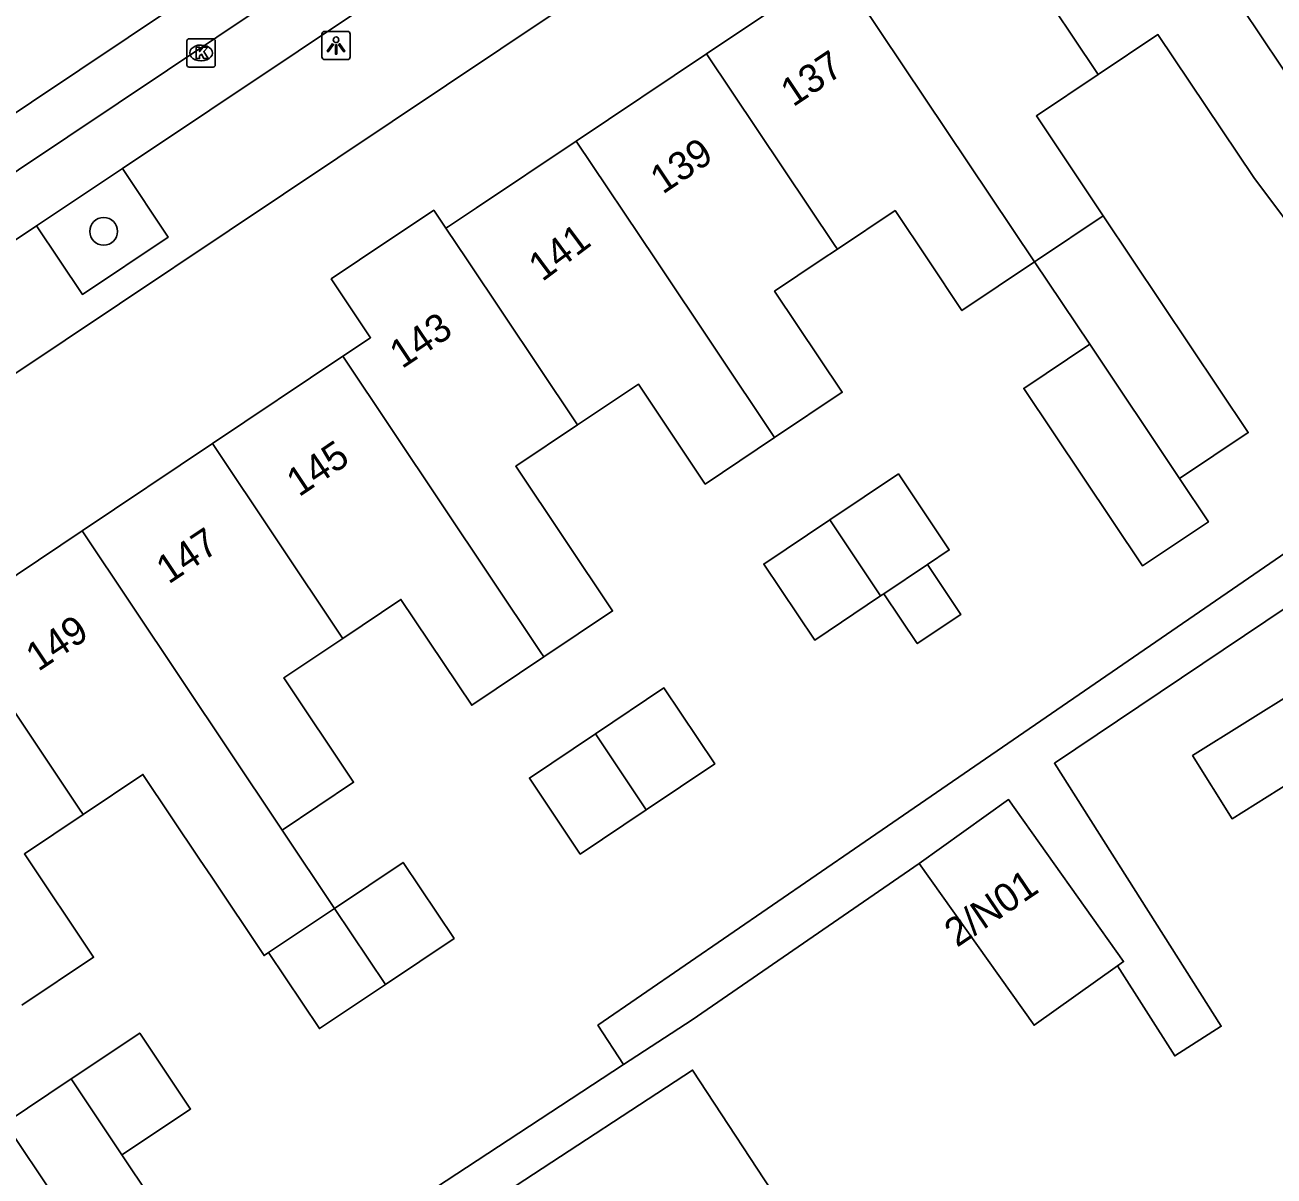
# Model space of a CAD drawing. Extents: x 158352 to 159489, y 383828 to 384597.
# Drawn here: x 158892.07 to 158936.22, y 384217.64 to 384258.3 of the extents above; entities that cross this region are included whole.
import ezdxf

# ---------------------------------------------------------------- set-up
doc = ezdxf.new("R2010")
doc.units = 0
for name, color, linetype in [('IMGEO_Boom', 7, 'Continuous'), ('IMGEO_Erf', 7, 'Continuous'), ('IMGEO_Kolk', 7, 'Continuous'), ('IMGEO_Lichtpunt', 7, 'Continuous'), ('IMGEO_Pand', 7, 'Continuous'), ('IMGEO_Pand_nummerreeks', 7, 'Continuous'), ('IMGEO_Parkeervlak_open', 7, 'Continuous'), ('IMGEO_Rijbaan_lokaal_gesloten', 7, 'Continuous'), ('IMGEO_Voetpad_open', 7, 'Continuous')]:
    doc.layers.add(name, color=color, linetype=linetype)

msp = doc.modelspace()

# ---------------------------------------------------------------- linework, layer by layer
at = {"layer": 'IMGEO_Boom'}
msp.add_circle((158894.851, 384251.007), 0.489, dxfattribs=at)
at = {"layer": 'IMGEO_Erf'}
msp.add_lwpolyline([(158913.229, 384221.576), (158906.578, 384217.227)], dxfattribs=at)
at = {"layer": 'IMGEO_Kolk'}
for p, q in [((158897.796, 384256.883), (158897.796, 384257.735)), ((158897.871, 384257.809), (158898.723, 384257.809)), ((158898.797, 384257.735), (158898.797, 384256.883)), ((158898.284, 384257.589), (158898.309, 384257.589)), ((158898.723, 384256.809), (158897.871, 384256.809)), ((158898.307, 384257.029), (158898.282, 384257.029))]:
    msp.add_line(p, q, dxfattribs=at)
for points in [[(158897.796, 384256.883), (158897.796, 384257.735)], [(158897.871, 384257.809), (158898.723, 384257.809)], [(158898.797, 384257.735), (158898.797, 384256.883)], [(158898.117, 384257.509), (158898.24, 384257.509), (158898.24, 384257.358), (158898.37, 384257.509), (158898.534, 384257.509), (158898.388, 384257.358), (158898.541, 384257.109), (158898.389, 384257.109), (158898.304, 384257.273), (158898.24, 384257.206), (158898.24, 384257.109), (158898.117, 384257.109), (158898.117, 384257.509)], [(158898.723, 384256.809), (158897.871, 384256.809)]]:
    msp.add_lwpolyline(points, dxfattribs=at)
for centre, start, end in [((158897.873, 384257.733), 91.552, 178.448), ((158897.873, 384257.733), 91.552, 178.448), ((158898.721, 384257.733), 1.552, 88.448), ((158898.721, 384257.733), 1.552, 88.448), ((158897.873, 384256.885), 181.552, 268.448), ((158897.873, 384256.885), 181.552, 268.448), ((158898.721, 384256.885), 271.552, 358.448), ((158898.721, 384256.885), 271.552, 358.448)]:
    msp.add_arc(centre, 0.0765, start, end, dxfattribs=at)
for centre, major_axis, ratio, start_param, end_param in [((158898.283, 384257.309), (-0.387, 0.002), 0.722429, 4.712389, 7.853982), ((158898.308, 384257.309), (-0.39, 0.002), 0.717154, 1.570796, 4.712389)]:
    msp.add_ellipse(centre, major_axis=major_axis, ratio=ratio, start_param=start_param, end_param=end_param, dxfattribs=at)
at = {"layer": 'IMGEO_Lichtpunt'}
for p, q in [((158902.566, 384257.977), (158902.566, 384257.17)), ((158902.566, 384257.977), (158902.566, 384257.17)), ((158903.468, 384258.072), (158902.66, 384258.072)), ((158903.468, 384258.072), (158902.66, 384258.072)), ((158903.562, 384257.17), (158903.562, 384257.977)), ((158903.562, 384257.17), (158903.562, 384257.977)), ((158902.66, 384257.076), (158903.468, 384257.076)), ((158902.66, 384257.076), (158903.468, 384257.076))]:
    msp.add_line(p, q, dxfattribs=at)
for points in [[(158902.94, 384257.641), (158902.979, 384257.613), (158902.791, 384257.351), (158902.753, 384257.378), (158902.94, 384257.641)], [(158903.042, 384257.593), (158903.089, 384257.593), (158903.089, 384257.271), (158903.042, 384257.271), (158903.042, 384257.593)], [(158903.152, 384257.613), (158903.19, 384257.64), (158903.377, 384257.378), (158903.338, 384257.35), (158903.152, 384257.613)]]:
    msp.add_lwpolyline(points, dxfattribs=at)
msp.add_circle((158903.065, 384257.775), 0.0994, dxfattribs=at)
for centre, start, end in [((158902.66, 384257.977), 90, 180), ((158902.66, 384257.977), 90, 180), ((158903.468, 384257.977), 0, 90), ((158903.468, 384257.977), 0, 90), ((158902.66, 384257.17), 180, 270), ((158902.66, 384257.17), 180, 270), ((158903.468, 384257.17), 270, 0), ((158903.468, 384257.17), 270, 360)]:
    msp.add_arc(centre, 0.0946, start, end, dxfattribs=at)
at = {"layer": 'IMGEO_Pand'}
for points in [[(158941.716, 384249.009), (158941.052, 384250), (158937.861, 384254.768), (158930.912, 384265.149)], [(158925.377, 384263.451), (158929.925, 384256.656), (158929.999, 384256.546)], [(158920.77, 384260.367), (158916.162, 384257.283)], [(158920.77, 384260.367), (158927.755, 384249.931)], [(158929.999, 384256.546), (158932.115, 384257.962), (158935.497, 384252.909), (158937.496, 384250.25), (158939.375, 384247.442), (158939.982, 384247.848), (158941.358, 384248.769)], [(158916.162, 384257.283), (158911.554, 384254.2)], [(158920.783, 384250.38), (158920.698, 384250.507), (158916.162, 384257.283)], [(158930.181, 384251.555), (158927.818, 384255.087), (158929.999, 384256.546)], [(158911.554, 384254.2), (158908.027, 384251.839), (158907.045, 384251.182), (158906.947, 384251.116)], [(158918.567, 384243.724), (158914.366, 384250), (158911.554, 384254.2)], [(158906.947, 384251.116), (158906.519, 384251.756), (158903.895, 384250), (158902.893, 384249.33), (158904.284, 384247.252), (158903.302, 384246.595)], [(158920.783, 384250.38), (158922.821, 384251.744), (158923.988, 384250), (158925.186, 384248.211), (158927.755, 384249.931)], [(158927.755, 384249.931), (158927.858, 384250), (158930.181, 384251.555)], [(158930.181, 384251.555), (158935.303, 384243.901), (158932.877, 384242.276)], [(158906.947, 384251.116), (158907.694, 384250), (158911.525, 384244.276), (158911.597, 384244.169)], [(158918.567, 384243.724), (158920.954, 384245.322), (158918.563, 384248.894), (158920.215, 384250), (158920.783, 384250.38)], [(158929.702, 384247.023), (158927.755, 384249.931)], [(158932.877, 384242.276), (158933.9, 384240.747), (158931.573, 384239.189), (158927.372, 384245.463), (158929.702, 384247.023)], [(158929.702, 384247.023), (158932.877, 384242.276)], [(158903.302, 384246.595), (158898.695, 384243.511)], [(158903.302, 384246.595), (158910.284, 384236.163), (158910.41, 384235.975)], [(158911.597, 384244.169), (158913.753, 384245.612), (158916.115, 384242.083), (158918.567, 384243.724)], [(158910.41, 384235.975), (158912.837, 384237.599), (158909.416, 384242.709), (158911.597, 384244.169)], [(158898.695, 384243.511), (158894.087, 384240.426)], [(158898.695, 384243.511), (158903.244, 384236.714), (158903.301, 384236.629)], [(158923.968, 384239.242), (158924.735, 384239.755), (158922.938, 384242.439), (158920.514, 384240.816)], [(158922.31, 384238.132), (158919.981, 384236.572), (158918.184, 384239.256), (158920.514, 384240.816)], [(158920.514, 384240.816), (158922.31, 384238.132)], [(158894.087, 384240.426), (158889.48, 384237.342)], [(158901.16, 384229.86), (158901.066, 384230), (158894.087, 384240.426)], [(158922.427, 384238.21), (158923.606, 384236.449), (158925.148, 384237.48), (158923.968, 384239.242)], [(158923.968, 384239.242), (158922.427, 384238.21)], [(158903.301, 384236.629), (158905.359, 384238.007), (158907.861, 384234.269), (158910.41, 384235.975)], [(158922.31, 384238.132), (158922.427, 384238.21)], [(158889.48, 384237.342), (158893.973, 384230.631), (158894.123, 384230.406)], [(158901.16, 384229.86), (158903.682, 384231.548), (158901.215, 384235.233), (158903.301, 384236.629)], [(158938.884, 384235.959), (158933.337, 384232.492), (158934.731, 384230.262), (158937.213, 384231.813), (158937.351, 384231.593)], [(158914.027, 384230.57), (158916.452, 384232.194), (158914.655, 384234.878), (158912.23, 384233.255)], [(158914.027, 384230.57), (158911.698, 384229.011), (158909.901, 384231.695), (158912.23, 384233.255)], [(158912.23, 384233.255), (158914.027, 384230.57)], [(158894.123, 384230.406), (158896.241, 384231.824), (158898.245, 384228.831), (158898.671, 384228.194), (158900.524, 384225.426), (158900.683, 384225.532)], [(158923.669, 384228.683), (158926.834, 384230.934), (158930.901, 384225.216), (158930.688, 384225.065)], [(158891.961, 384223.669), (158894.496, 384225.366), (158892.051, 384229.019), (158894.123, 384230.406)], [(158903.013, 384227.092), (158901.16, 384229.86)], [(158904.809, 384224.408), (158907.234, 384226.031), (158905.437, 384228.715), (158903.013, 384227.092)], [(158923.669, 384228.683), (158927.735, 384222.965), (158930.688, 384225.065)], [(158900.683, 384225.532), (158903.013, 384227.092)], [(158903.013, 384227.092), (158904.809, 384224.408)], [(158900.683, 384225.532), (158902.48, 384222.848), (158904.809, 384224.408)], [(158895.499, 384218.383), (158897.924, 384220.006), (158896.127, 384222.69), (158893.703, 384221.067)], [(158895.499, 384218.383), (158898.48, 384213.932), (158896.151, 384212.372), (158893.17, 384216.823), (158891.373, 384219.507), (158893.703, 384221.067)], [(158893.703, 384221.067), (158895.499, 384218.383)], [(158912.731, 384212.256), (158909.429, 384217.305), (158915.666, 384221.384), (158918.968, 384216.335), (158912.731, 384212.256)]]:
    msp.add_lwpolyline(points, dxfattribs=at)
at = {"layer": 'IMGEO_Parkeervlak_open'}
msp.add_lwpolyline([(158892.479, 384251.204), (158895.514, 384253.229)], dxfattribs=at)
at = {"layer": 'IMGEO_Rijbaan_lokaal_gesloten'}
for points in [[(158928.875, 384277.975), (158927.924, 384279.398), (158875.348, 384244.245), (158846.287, 384224.725)], [(158847.89, 384223.805), (158928.741, 384277.867)]]:
    msp.add_lwpolyline(points, dxfattribs=at)
at = {"layer": 'IMGEO_Voetpad_open'}
for points in [[(158849.203, 384217.574), (158932.003, 384272.919)], [(158911.019, 384263.59), (158895.514, 384253.229)], [(158895.514, 384253.229), (158897.135, 384250.808), (158894.102, 384248.778), (158892.479, 384251.204)], [(158892.479, 384251.204), (158886.509, 384247.22)], [(158944.095, 384244.676), (158939.5, 384241.627), (158935.13, 384238.626), (158921.579, 384229.323), (158912.32, 384222.965), (158913.229, 384221.576)], [(158930.688, 384225.065), (158932.707, 384221.883), (158934.352, 384222.927), (158928.455, 384232.219), (158943.393, 384242.254)], [(158913.229, 384221.576), (158915.652, 384223.161), (158923.669, 384228.683)]]:
    msp.add_lwpolyline(points, dxfattribs=at)

# ---------------------------------------------------------------- texts
at = {"layer": 'IMGEO_Pand_nummerreeks'}
for s, rotation, p in [('137', 33.7917, (158919.22, 384255.383)), ('139', 33.7917, (158914.612, 384252.3)), ('141', 36.7438, (158910.354, 384249.21)), ('143', 33.7931, (158905.397, 384246.133)), ('145', 33.7976, (158901.755, 384241.609)), ('147', 33.7976, (158897.147, 384238.525)), ('149', 33.7988, (158892.54, 384235.441)), ('2/N01', 34.0967, (158925.011, 384225.696))]:
    msp.add_text(s, height=1, rotation=rotation, dxfattribs=at).set_placement(p)

doc.saveas('drawing.dxf')
